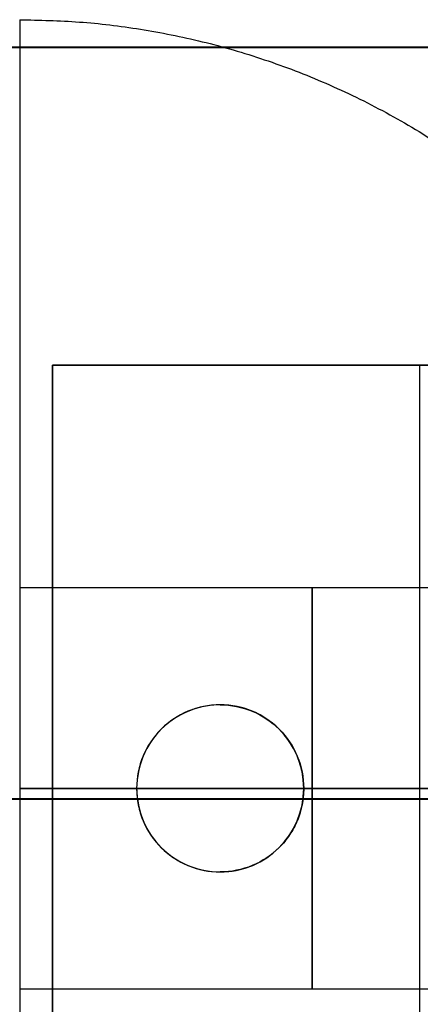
# Model space of a CAD drawing. Header units: millimetres. Extents: x -3796 to -2903, y 325 to 354.
# Tile 600 of 656: x -2982 to -2976, y 337 to 351. Entities that reach past the tile are written whole.
import ezdxf

# ---------------------------------------------------------------- set-up
doc = ezdxf.new("R2010")
doc.units = ezdxf.units.MM
doc.layers.add('METAL NEGRO', color=7, linetype='Continuous')

msp = doc.modelspace()

# ---------------------------------------------------------------- linework, layer by layer
at = {"layer": 'METAL NEGRO'}
for p, q in [((-3112.199, 350.821, 2971.513), (-2903.199, 350.821, 2971.513)), ((-2981.399, 333.067, 2980.508), (-2981.399, 346.067, 2980.508)), ((-2981.399, 346.067, 2980.511), (-2970.399, 346.067, 2980.511)), ((-2975.899, 346.067, 2980.761), (-2975.899, 346.067, 2980.261)), ((-2975.899, 333.067, 2980.255), (-2975.899, 346.067, 2980.261)), ((-2981.889, 339.733, 1879.587), (-2975.889, 339.733, 1879.587)), ((-2981.889, 339.733, 1873.587), (-2980.139, 339.733, 1873.587)), ((-2980.139, 339.733, 1867.221), (-2980.139, 339.733, 1873.587)), ((-2977.639, 339.733, 1867.901), (-2977.639, 339.733, 1873.587)), ((-2977.639, 339.733, 1873.587), (-2973.582, 339.733, 1873.587)), ((-2952.197, 339.576, 2962.258), (-3112.199, 339.576, 2962.258)), ((-2981.399, 339.567, 2980.758), (-2990.399, 339.567, 2980.758)), ((-2981.399, 339.567, 2980.258), (-2981.399, 339.567, 2980.758)), ((-2970.399, 339.567, 2980.258), (-2981.399, 339.567, 2980.258))]:
    msp.add_line(p, q, dxfattribs=at)
at = {"layer": 'METAL NEGRO', "extrusion": (-1, 0, 0)}
for start, end in [(180, 270), (270, 0)]:
    msp.add_arc((-339.733, 1878.587, 2981.889), 11.5, start, end, dxfattribs=at)
at = {"layer": 'METAL NEGRO', "extrusion": (1, 0, 0)}
for centre, radius, start, end in [((339.733, 1878.587, -2981.889), 11.5, 0, 90), ((339.733, 1876.587, -2977.514), 3, 0, 180), ((339.733, 1876.587, -2977.514), 3, 180, 0), ((339.733, 1878.587, -2981.889), 11.5, 90, 180)]:
    msp.add_arc(centre, radius, start, end, dxfattribs=at)
at = {"layer": 'METAL NEGRO'}
for centre, start, end in [((-2978.889, 339.733, 1870.541), 90, 270), ((-2978.889, 339.733, 1870.708), 270, 90)]:
    msp.add_arc(centre, 1.25, start, end, dxfattribs=at)
at = {"layer": 'METAL NEGRO', "extrusion": (0, -1, 0)}
for start, end in [(270, 278.7529), (34.1028, 90), (291.6888, 325.8972)]:
    msp.add_arc((-2981.889, 1878.587, -339.733), 11.5, start, end, dxfattribs=at)
at = {"layer": 'METAL NEGRO'}
for points, weights in [([(-2981.889, 351.233, 1878.587), (-2972.457, 351.233, 1878.587), (-2970.612, 341.983, 1878.587)], [1, 0.746414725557, 0.931934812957]), ([(-2972.367, 339.733, 1872.139), (-2974.351, 339.733, 1869.209), (-2977.639, 339.733, 1867.901)], [0.861319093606, 0.836758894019, 0.889874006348]), ([(-2970.612, 337.483, 1878.587), (-2972.457, 328.233, 1878.587), (-2981.889, 328.233, 1878.587)], [0.931934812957, 0.746414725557, 1])]:
    msp.add_rational_spline(points, weights, degree=2, dxfattribs=at)
for points in [[(-3112.199, 350.826, 2962.263), (-2903.199, 350.826, 2962.263)], [(-3112.199, 350.817, 2980.763), (-2903.199, 350.817, 2980.763)], [(-2981.399, 346.067, 2980.261), (-2970.399, 346.067, 2980.261)], [(-2970.399, 346.067, 2980.761), (-2981.399, 346.067, 2980.761)], [(-2981.399, 346.067, 2980.261), (-2981.399, 346.067, 2980.761)], [(-2981.399, 346.067, 2980.761), (-2981.399, 333.067, 2980.755)], [(-2981.399, 333.067, 2980.255), (-2981.399, 346.067, 2980.261)], [(-2973.139, 342.733, 1876.587), (-2981.889, 342.733, 1876.587)], [(-2978.889, 340.983, 1867.556), (-2978.889, 340.983, 1873.86)], [(-2978.889, 338.483, 1873.86), (-2978.889, 338.483, 1867.556)], [(-2981.889, 336.733, 1876.587), (-2973.139, 336.733, 1876.587)]]:
    msp.add_open_spline(points, degree=1, dxfattribs=at)
for points, knots in [([(-2978.889, 340.983, 1867.556), (-2979.05, 340.983, 1867.512), (-2979.211, 340.951, 1867.469), (-2979.509, 340.83, 1867.389), (-2979.649, 340.739, 1867.351), (-2979.881, 340.511, 1867.289), (-2979.977, 340.372, 1867.264), (-2980.105, 340.066, 1867.23), (-2980.139, 339.901, 1867.221), (-2980.139, 339.733, 1867.221)], [0, 0, 0, 0, 0.502799, 0.502799, 1.005599, 1.005599, 1.508398, 1.508398, 2.011198, 2.011198, 2.011198, 2.011198]), ([(-2978.889, 340.983, 1873.86), (-2978.973, 340.983, 1873.86), (-2979.055, 340.975, 1873.856), (-2979.216, 340.942, 1873.842), (-2979.296, 340.918, 1873.831), (-2979.522, 340.823, 1873.792), (-2979.659, 340.731, 1873.756), (-2979.887, 340.503, 1873.685), (-2979.98, 340.365, 1873.651), (-2980.106, 340.065, 1873.602), (-2980.139, 339.899, 1873.587), (-2980.139, 339.651, 1873.587), (-2980.131, 339.567, 1873.591), (-2980.099, 339.406, 1873.604), (-2980.075, 339.327, 1873.614), (-2979.979, 339.099, 1873.651), (-2979.887, 338.962, 1873.685), (-2979.658, 338.734, 1873.756), (-2979.52, 338.642, 1873.792), (-2979.22, 338.517, 1873.844), (-2979.054, 338.483, 1873.86), (-2978.889, 338.483, 1873.86)], [-3.99497, -3.99497, -3.99497, -3.99497, -3.745285, -3.745285, -3.495599, -3.495599, -2.996228, -2.996228, -2.496857, -2.496857, -1.997485, -1.997485, -1.7478, -1.7478, -1.498114, -1.498114, -0.998743, -0.998743, -0.499371, -0.499371, 0, 0, 0, 0]), ([(-2977.639, 339.733, 1867.901), (-2977.639, 339.816, 1867.901), (-2977.648, 339.901, 1867.899), (-2977.681, 340.063, 1867.89), (-2977.705, 340.142, 1867.883), (-2977.803, 340.372, 1867.856), (-2977.896, 340.51, 1867.829), (-2978.131, 340.74, 1867.764), (-2978.269, 340.83, 1867.726), (-2978.568, 340.952, 1867.644), (-2978.729, 340.983, 1867.6), (-2978.889, 340.983, 1867.556)], [0, 0, 0, 0, 0.251313, 0.251313, 0.502626, 0.502626, 1.005253, 1.005253, 1.507879, 1.507879, 2.010505, 2.010505, 2.010505, 2.010505]), ([(-2978.889, 340.983, 1873.86), (-2978.722, 340.983, 1873.86), (-2978.56, 340.95, 1873.844), (-2978.256, 340.823, 1873.791), (-2978.12, 340.732, 1873.756), (-2977.891, 340.502, 1873.685), (-2977.799, 340.365, 1873.651), (-2977.673, 340.064, 1873.602), (-2977.639, 339.898, 1873.587), (-2977.639, 339.65, 1873.587), (-2977.648, 339.567, 1873.591), (-2977.68, 339.405, 1873.604), (-2977.704, 339.327, 1873.614), (-2977.767, 339.176, 1873.638), (-2977.807, 339.103, 1873.653), (-2977.897, 338.969, 1873.685), (-2977.948, 338.907, 1873.703), (-2978.12, 338.734, 1873.756), (-2978.257, 338.642, 1873.792), (-2978.559, 338.516, 1873.844), (-2978.725, 338.483, 1873.86), (-2978.889, 338.483, 1873.86)], [0, 0, 0, 0, 0.499448, 0.499448, 0.998895, 0.998895, 1.498343, 1.498343, 1.99779, 1.99779, 2.247514, 2.247514, 2.497238, 2.497238, 2.746961, 2.746961, 2.996685, 2.996685, 3.496133, 3.496133, 3.99558, 3.99558, 3.99558, 3.99558]), ([(-2980.139, 339.733, 1867.221), (-2980.139, 339.649, 1867.221), (-2980.131, 339.566, 1867.223), (-2980.098, 339.404, 1867.232), (-2980.073, 339.323, 1867.239), (-2979.977, 339.094, 1867.264), (-2979.881, 338.955, 1867.289), (-2979.649, 338.727, 1867.351), (-2979.509, 338.636, 1867.389), (-2979.211, 338.514, 1867.469), (-2979.049, 338.483, 1867.512), (-2978.889, 338.483, 1867.556)], [0, 0, 0, 0, 0.251066, 0.251066, 0.502131, 0.502131, 1.004263, 1.004263, 1.506394, 1.506394, 2.008525, 2.008525, 2.008525, 2.008525]), ([(-2978.889, 338.483, 1867.556), (-2978.729, 338.483, 1867.6), (-2978.568, 338.514, 1867.644), (-2978.27, 338.636, 1867.726), (-2978.131, 338.726, 1867.764), (-2977.898, 338.955, 1867.829), (-2977.802, 339.095, 1867.856), (-2977.673, 339.399, 1867.892), (-2977.639, 339.567, 1867.901), (-2977.639, 339.733, 1867.901)], [0, 0, 0, 0, 0.503256, 0.503256, 1.006512, 1.006512, 1.509768, 1.509768, 2.013024, 2.013024, 2.013024, 2.013024])]:
    msp.add_open_spline(points, degree=3, knots=knots, dxfattribs=at)

doc.saveas('drawing.dxf')
